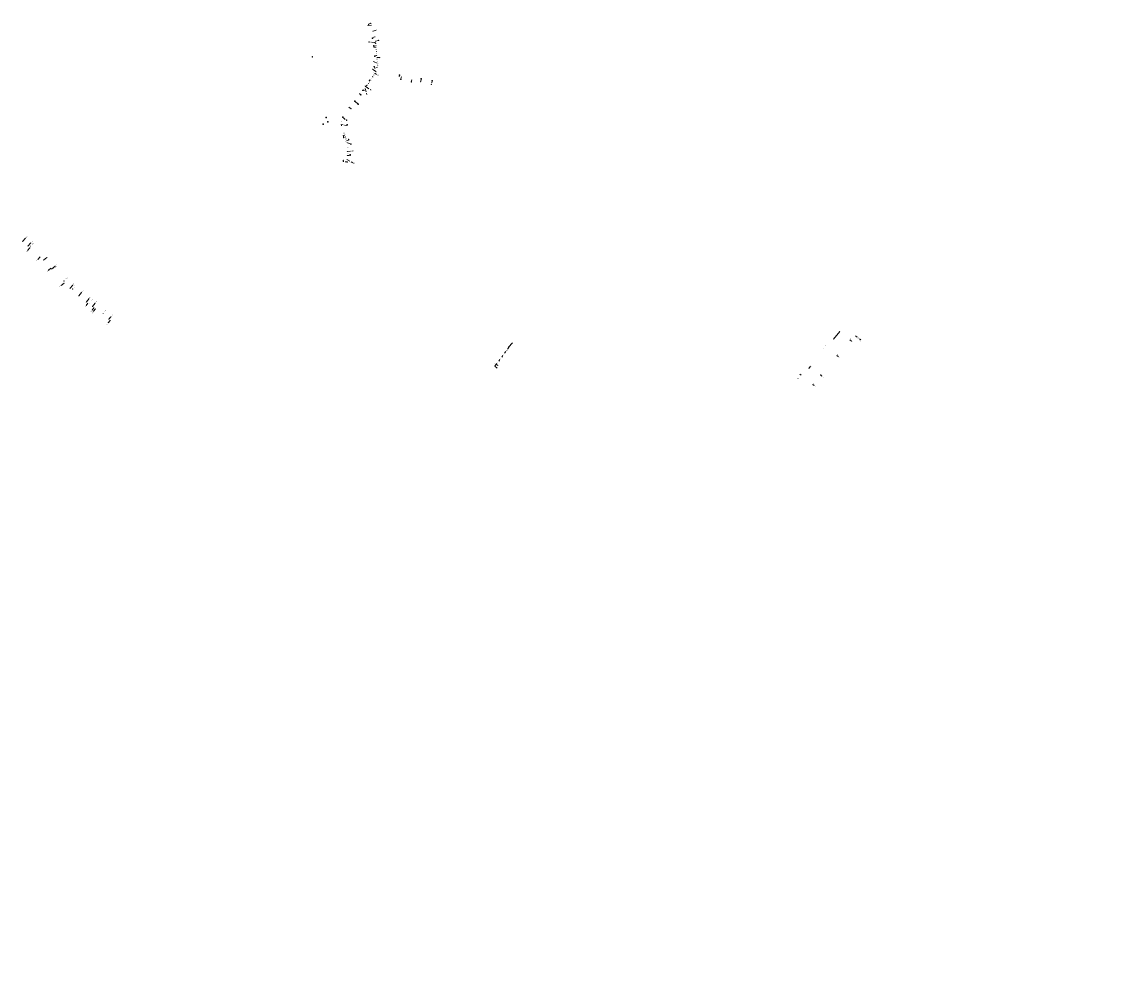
# Model space of a CAD drawing. Header units: inches. Extents: x 0 to 191500, y 0 to 342750.
# Tile 346 of 547: x 184623 to 186002, y 336718 to 337920. Entities that reach past the tile are written whole.
import ezdxf

# ---------------------------------------------------------------- set-up
doc = ezdxf.new("R2010")
doc.units = ezdxf.units.IN
doc.header["$MEASUREMENT"] = 0
for name, pattern in [('RI-GWA_HUISAANSLUITING', [23, 4, -1.8, 2.6, -1.8, 4.6, -1.8, 4.6, -1.8]), ('RI-HWA_KOLKAANSLUITING', [4.3, 2.5, -1.8]), ('RI-VWA_HUISAANSLUITING', [6.1, 2.5, -1.8, 0, -1.8])]:
    doc.linetypes.add(name, pattern=pattern)
doc.layers.get('0').update_dxf_attribs({"lineweight": 20})
for name, color, linetype, lineweight in [('ECW', 150, 'Continuous', 20), ('N-WE-RI-GWA-MAATVOERING-T25', 30, 'RI-GWA_HUISAANSLUITING', 20), ('N-WE-RI-GWA_HUISAANSLUITING', 30, 'RI-GWA_HUISAANSLUITING', 20), ('N-WE-RI-GWA_RIOOLPUT_ONTSTOPPINGSPUT-G', 30, 'Continuous', 20), ('N-WE-RI-HWA-MAATVOERING-T25', 151, 'Continuous', 20), ('N-WE-RI-HWA_KOLK-S', 150, 'Continuous', 20), ('N-WE-RI-HWA_KOLKAANSLUITING', 150, 'RI-HWA_KOLKAANSLUITING', 20), ('N-WE-RI-INLAAT', 7, 'Continuous', 20), ('N-WE-RI-VWA-MAATVOERING-T25', 30, 'Continuous', 20), ('N-WE-RI-VWA_HUISAANSLUITING_PP_125-G', 20, 'RI-VWA_HUISAANSLUITING', 20), ('N-WE-RI-VWA_HUISAANSLUITING_PP_160-G', 20, 'RI-VWA_HUISAANSLUITING', 20), ('N-WE-RI-VWA_RIOOLPUT_ONTSTOPPINGSPUT-G', 30, 'Continuous', 20), ('Tekst algemeen', 7, 'Continuous', 20)]:
    doc.layers.add(name, color=color, linetype=linetype, lineweight=lineweight)
picture_1 = doc.add_image_def('image1.ecw', size_in_pixel=(220000, 285000))

# ---------------------------------------------------------------- blocks, each defined once
blk = doc.blocks.new('A$C2C270354')
h = blk.add_hatch(color=256)
h.dxf.hatch_style = 1
edge = h.paths.add_edge_path()
edge.add_arc((0, 0), 0.1, 0, 360)
blk.add_circle((0, 0), 0.1)

msp = doc.modelspace()

# ---------------------------------------------------------------- hatches: boundary and pattern name
at = {"layer": 'N-WE-RI-VWA-MAATVOERING-T25'}
h = msp.add_hatch(color=256, dxfattribs=at)
h.paths.add_polyline_path([(185230.46113, 337513.41476), (185230.51481, 337513.47438), (185230.27535, 337513.58204)])
h.paths.add_polyline_path([(185230.27535, 337513.58204), (185230.40775, 337513.35548), (185230.46113, 337513.41476)])
h = msp.add_hatch(color=256, dxfattribs=at)
h.paths.add_polyline_path([(185624.14421, 337512.46408), (185624.08295, 337512.51549), (185623.98679, 337512.27749)])
h.paths.add_polyline_path([(185624.20546, 337512.41269), (185624.14421, 337512.46408), (185623.98679, 337512.27749), (185623.98447, 337512.27176)])
h = msp.add_hatch(color=256, dxfattribs=at)
h.paths.add_polyline_path([(185636.208, 337523.716), (185636.3687, 337523.90751), (185636.30741, 337523.95893)])
h.paths.add_polyline_path([(185636.42998, 337523.85609), (185636.3687, 337523.90751), (185636.208, 337523.716)])
h = msp.add_hatch(color=256, dxfattribs=at)
h.paths.add_polyline_path([(185605.25, 337487.117), (185605.41139, 337487.30793), (185605.35011, 337487.35935)])
h.paths.add_polyline_path([(185605.25, 337487.117), (185605.47267, 337487.25651), (185605.41139, 337487.30793)])
h = msp.add_hatch(color=256, dxfattribs=at)
h.paths.add_polyline_path([(185591.90473, 337474.57206), (185591.84435, 337474.62454), (185591.74, 337474.384)])
h.paths.add_polyline_path([(185591.9651, 337474.51957), (185591.90473, 337474.57206), (185591.74, 337474.384)])

# ---------------------------------------------------------------- linework, layer by layer
at = {"layer": 'N-WE-RI-GWA_HUISAANSLUITING'}
for p, q in [((185058.83009, 337915.80652), (185054.54157, 337915.66866)), ((185058.83009, 337915.80652), (185054.54157, 337915.66866)), ((185061.10312, 337908.50202), (185065.3273, 337910.0677)), ((185061.10312, 337908.50202), (185065.3273, 337910.0677)), ((185063.19142, 337894.23843), (185056.02433, 337894.9517)), ((185063.19142, 337894.23843), (185056.02433, 337894.9517)), ((185064.33372, 337893.26625), (185063.19142, 337894.23843)), ((185064.33372, 337893.26625), (185063.19142, 337894.23843)), ((185064.13323, 337895.7582), (185068.16901, 337896.93773)), ((185064.13323, 337895.7582), (185068.16901, 337896.93773)), ((185065.75722, 337875.57342), (185069.43789, 337875.39006)), ((185065.75722, 337875.57342), (185069.43789, 337875.39006)), ((185061.48484, 337859.92908), (185060.5983, 337860.9909)), ((185061.48484, 337859.92908), (185060.5983, 337860.9909)), ((185064.64772, 337857.92573), (185061.48484, 337859.92908)), ((185064.64772, 337857.92573), (185061.48484, 337859.92908)), ((185066.33062, 337868.44645), (185061.50547, 337870.55504)), ((185066.33062, 337868.44645), (185061.50547, 337870.55504)), ((185046.27209, 337829.0771), (185044.06507, 337830.32629)), ((185046.27209, 337829.0771), (185044.06507, 337830.32629)), ((185051.19025, 337836.67911), (185053.35399, 337829.29253)), ((185051.19025, 337836.67911), (185053.35399, 337829.29253)), ((185053.86569, 337840.90309), (185051.40389, 337839.36764)), ((185053.86569, 337840.90309), (185051.40389, 337839.36764)), ((185052.50122, 337838.74886), (185058.30742, 337835.00433)), ((185052.50122, 337838.74886), (185058.30742, 337835.00433)), ((185045.81262, 337828.1889), (185046.27209, 337829.0771)), ((185045.81262, 337828.1889), (185046.27209, 337829.0771)), ((185033.56377, 337811.60735), (185030.77379, 337813.51456)), ((185033.56377, 337811.60735), (185030.77379, 337813.51456)), ((185032.77498, 337767.71979), (185028.78248, 337769.06519)), ((185032.77498, 337767.71979), (185028.78248, 337769.06519)), ((185033.06888, 337766.909), (185032.77498, 337767.71979)), ((185034.55595, 337767.35486), (185032.77498, 337767.71979)), ((185033.06888, 337766.909), (185032.77498, 337767.71979)), ((185034.55595, 337767.35486), (185032.77498, 337767.71979)), ((185028.53002, 337748.02363), (185037.20835, 337743.40859)), ((185028.95682, 337758.01452), (185036.28318, 337758.88301)), ((185028.95682, 337758.01452), (185036.28318, 337758.88301))]:
    msp.add_line(p, q, dxfattribs=at)
at = {"layer": 'N-WE-RI-GWA_RIOOLPUT_ONTSTOPPINGSPUT-G'}
for p, q in [((185054.63169, 337915.71199), (185054.45144, 337915.62533)), ((185054.49824, 337915.75879), (185054.5849, 337915.57854)), ((185065.41742, 337910.11102), (185065.23717, 337910.02437)), ((185065.28397, 337910.15782), (185065.37063, 337909.97757)), ((185056.11446, 337894.99503), (185055.93421, 337894.90838)), ((185055.98101, 337895.04183), (185056.06766, 337894.86158)), ((185068.25914, 337896.98105), (185068.07889, 337896.8944)), ((185068.12568, 337897.02785), (185068.21234, 337896.8476)), ((185069.52801, 337875.43339), (185069.34776, 337875.34674)), ((185069.39456, 337875.48019), (185069.48121, 337875.29994)), ((185060.68843, 337861.03422), (185060.50818, 337860.94757)), ((185060.55497, 337861.08102), (185060.64163, 337860.90077)), ((185061.5956, 337870.59837), (185061.41535, 337870.51171)), ((185061.46214, 337870.64516), (185061.5488, 337870.46491)), ((185044.1552, 337830.36962), (185043.97495, 337830.28296)), ((185044.02174, 337830.41642), (185044.1084, 337830.23617)), ((185051.49402, 337839.41097), (185051.31377, 337839.32431)), ((185051.36056, 337839.45777), (185051.44722, 337839.27752)), ((185053.31066, 337829.38266), (185053.39731, 337829.20241)), ((185058.39755, 337835.04766), (185058.2173, 337834.961)), ((185058.26409, 337835.09445), (185058.35075, 337834.9142)), ((185053.44411, 337829.33586), (185053.26386, 337829.24921)), ((185030.86392, 337813.55789), (185030.68366, 337813.47123)), ((185030.73046, 337813.60469), (185030.81712, 337813.42443)), ((185034.64607, 337767.39819), (185034.46582, 337767.31154)), ((185034.51262, 337767.44499), (185034.59927, 337767.26474)), ((185036.37331, 337758.92633), (185036.19305, 337758.83968)), ((185036.23985, 337758.97313), (185036.32651, 337758.79288)), ((185037.29847, 337743.45192), (185037.11822, 337743.36526)), ((185037.16502, 337743.49872), (185037.25167, 337743.31846))]:
    msp.add_line(p, q, dxfattribs=at)
for centre in [(185054.54157, 337915.66866), (185065.3273, 337910.0677), (185056.02433, 337894.9517), (185068.16901, 337896.93773), (185069.43789, 337875.39006), (185060.5983, 337860.9909), (185061.50547, 337870.55504), (185044.06507, 337830.32629), (185051.40389, 337839.36764), (185053.35399, 337829.29253), (185058.30742, 337835.00433), (185030.77379, 337813.51456), (185034.55595, 337767.35486), (185036.28318, 337758.88301), (185037.20835, 337743.40859)]:
    msp.add_circle(centre, 0.1, dxfattribs=at)
at = {"layer": 'N-WE-RI-HWA_KOLK-S'}
for p, q in [((185055.24105, 337916.77946), (185055.23954, 337916.07605)), ((185055.23954, 337916.07605), (185055.94446, 337916.77795)), ((185055.23954, 337916.07605), (185055.94295, 337916.07454)), ((185055.24105, 337916.77946), (185055.94295, 337916.07454)), ((185055.94446, 337916.77795), (185055.24105, 337916.77946)), ((185055.94295, 337916.07454), (185055.94446, 337916.77795)), ((185059.97705, 337899.81346), (185059.97554, 337899.11005)), ((185059.97554, 337899.11005), (185060.68046, 337899.81195)), ((185059.97554, 337899.11005), (185060.67895, 337899.10854)), ((185059.97705, 337899.81346), (185060.67895, 337899.10854)), ((185060.68046, 337899.81195), (185059.97705, 337899.81346)), ((185060.67895, 337899.10854), (185060.68046, 337899.81195)), ((185061.74805, 337890.39946), (185061.74654, 337889.69605)), ((185061.74654, 337889.69605), (185062.45146, 337890.39795)), ((185061.74654, 337889.69605), (185062.44995, 337889.69454)), ((185061.74805, 337890.39946), (185062.44995, 337889.69454)), ((185062.45146, 337890.39795), (185061.74805, 337890.39946)), ((185062.44995, 337889.69454), (185062.45146, 337890.39795)), ((184984.86905, 337876.80446), (184984.86754, 337876.10105)), ((184984.86754, 337876.10105), (184985.57246, 337876.80295)), ((184984.86754, 337876.10105), (184985.57095, 337876.09954)), ((184984.86905, 337876.80446), (184985.57095, 337876.09954)), ((184985.57246, 337876.80295), (184984.86905, 337876.80446)), ((184985.57095, 337876.09954), (184985.57246, 337876.80295)), ((185062.93805, 337877.42246), (185062.93654, 337876.71905)), ((185062.93654, 337876.71905), (185063.64146, 337877.42095)), ((185062.93654, 337876.71905), (185063.63995, 337876.71754)), ((185062.93805, 337877.42246), (185063.63995, 337876.71754)), ((185063.64146, 337877.42095), (185062.93805, 337877.42246)), ((185063.63995, 337876.71754), (185063.64146, 337877.42095)), ((185062.10305, 337864.38146), (185062.10154, 337863.67805)), ((185062.10154, 337863.67805), (185062.80646, 337864.37995)), ((185062.10154, 337863.67805), (185062.80495, 337863.67654)), ((185062.10305, 337864.38146), (185062.80495, 337863.67654)), ((185062.80646, 337864.37995), (185062.10305, 337864.38146)), ((185062.80495, 337863.67654), (185062.80646, 337864.37995)), ((185056.37505, 337847.34646), (185056.37354, 337846.64305)), ((185056.37354, 337846.64305), (185057.07846, 337847.34495)), ((185056.37354, 337846.64305), (185057.07695, 337846.64154)), ((185056.37505, 337847.34646), (185057.07695, 337846.64154)), ((185057.07846, 337847.34495), (185056.37505, 337847.34646)), ((185057.07695, 337846.64154), (185057.07846, 337847.34495)), ((185093.76605, 337853.87246), (185093.76454, 337853.16905)), ((185093.76454, 337853.16905), (185094.46946, 337853.87095)), ((185093.76454, 337853.16905), (185094.46795, 337853.16754)), ((185093.76605, 337853.87246), (185094.46795, 337853.16754)), ((185094.46946, 337853.87095), (185093.76605, 337853.87246)), ((185094.46795, 337853.16754), (185094.46946, 337853.87095)), ((185095.44505, 337848.64046), (185095.44354, 337847.93705)), ((185095.44354, 337847.93705), (185096.14846, 337848.63895)), ((185095.44354, 337847.93705), (185096.14695, 337847.93554)), ((185095.44505, 337848.64046), (185096.14695, 337847.93554)), ((185096.14846, 337848.63895), (185095.44505, 337848.64046)), ((185096.14695, 337847.93554), (185096.14846, 337848.63895)), ((185108.60705, 337845.63246), (185108.60554, 337844.92905)), ((185108.60554, 337844.92905), (185109.31046, 337845.63095)), ((185108.60554, 337844.92905), (185109.30895, 337844.92754)), ((185108.60705, 337845.63246), (185109.30895, 337844.92754)), ((185109.31046, 337845.63095), (185108.60705, 337845.63246)), ((185109.30895, 337844.92754), (185109.31046, 337845.63095)), ((185120.90905, 337849.13346), (185120.90754, 337848.43005)), ((185120.90754, 337848.43005), (185121.61246, 337849.13195)), ((185120.90754, 337848.43005), (185121.61095, 337848.42854)), ((185120.90905, 337849.13346), (185121.61095, 337848.42854)), ((185121.61246, 337849.13195), (185120.90905, 337849.13346)), ((185121.61095, 337848.42854), (185121.61246, 337849.13195)), ((185134.45105, 337846.66446), (185134.44954, 337845.96105)), ((185134.44954, 337845.96105), (185135.15446, 337846.66295)), ((185134.44954, 337845.96105), (185135.15295, 337845.95954)), ((185134.45105, 337846.66446), (185135.15295, 337845.95954)), ((185135.15446, 337846.66295), (185134.45105, 337846.66446)), ((185135.15295, 337845.95954), (185135.15446, 337846.66295)), ((185048.10805, 337834.87246), (185048.10654, 337834.16905)), ((185048.10654, 337834.16905), (185048.81146, 337834.87095)), ((185048.10654, 337834.16905), (185048.80995, 337834.16754)), ((185048.10805, 337834.87246), (185048.80995, 337834.16754)), ((185048.81146, 337834.87095), (185048.10805, 337834.87246)), ((185048.80995, 337834.16754), (185048.81146, 337834.87095)), ((185037.90905, 337821.49646), (185037.90754, 337820.79305)), ((185037.90754, 337820.79305), (185038.61246, 337821.49495)), ((185037.90754, 337820.79305), (185038.61095, 337820.79154)), ((185037.90905, 337821.49646), (185038.61095, 337820.79154)), ((185038.61246, 337821.49495), (185037.90905, 337821.49646)), ((185038.61095, 337820.79154), (185038.61246, 337821.49495)), ((185042.26905, 337817.52746), (185042.26754, 337816.82405)), ((185042.26754, 337816.82405), (185042.97246, 337817.52595)), ((185042.26754, 337816.82405), (185042.97095, 337816.82254)), ((185042.26905, 337817.52746), (185042.97095, 337816.82254)), ((185042.97246, 337817.52595), (185042.26905, 337817.52746)), ((185042.97095, 337816.82254), (185042.97246, 337817.52595)), ((184998.45205, 337792.65546), (184998.45054, 337791.95205)), ((184998.45054, 337791.95205), (184999.15546, 337792.65395)), ((184998.45054, 337791.95205), (184999.15395, 337791.95054)), ((184998.45205, 337792.65546), (184999.15395, 337791.95054)), ((184999.15546, 337792.65395), (184998.45205, 337792.65546)), ((184999.15395, 337791.95054), (184999.15546, 337792.65395)), ((185002.18105, 337800.93346), (185002.17954, 337800.23005)), ((185002.17954, 337800.23005), (185002.88446, 337800.93195)), ((185002.17954, 337800.23005), (185002.88295, 337800.22854)), ((185002.18105, 337800.93346), (185002.88295, 337800.22854)), ((185002.88446, 337800.93195), (185002.18105, 337800.93346)), ((185002.88295, 337800.22854), (185002.88446, 337800.93195)), ((185004.26105, 337795.53046), (185004.25954, 337794.82705)), ((185004.25954, 337794.82705), (185004.96446, 337795.52895)), ((185004.25954, 337794.82705), (185004.96295, 337794.82554)), ((185004.26105, 337795.53046), (185004.96295, 337794.82554)), ((185004.96446, 337795.52895), (185004.26105, 337795.53046)), ((185004.96295, 337794.82554), (185004.96446, 337795.52895)), ((185023.10205, 337801.46146), (185023.10054, 337800.75805)), ((185023.10054, 337800.75805), (185023.80546, 337801.45995)), ((185023.10054, 337800.75805), (185023.80395, 337800.75654)), ((185023.10205, 337801.46146), (185023.80395, 337800.75654)), ((185023.80546, 337801.45995), (185023.10205, 337801.46146)), ((185023.80395, 337800.75654), (185023.80546, 337801.45995)), ((185027.76105, 337797.72046), (185027.75954, 337797.01705)), ((185027.75954, 337797.01705), (185028.46446, 337797.71895)), ((185027.75954, 337797.01705), (185028.46295, 337797.01554)), ((185027.76105, 337797.72046), (185028.46295, 337797.01554)), ((185028.46446, 337797.71895), (185027.76105, 337797.72046)), ((185028.46295, 337797.01554), (185028.46446, 337797.71895)), ((185028.48905, 337791.72646), (185028.48754, 337791.02305)), ((185028.48754, 337791.02305), (185029.19246, 337791.72495)), ((185028.48754, 337791.02305), (185029.19095, 337791.02154)), ((185028.48905, 337791.72646), (185029.19095, 337791.02154)), ((185029.19246, 337791.72495), (185028.48905, 337791.72646)), ((185029.19095, 337791.02154), (185029.19246, 337791.72495)), ((185024.04505, 337776.02646), (185024.04354, 337775.32305)), ((185024.04354, 337775.32305), (185024.74846, 337776.02495)), ((185024.04354, 337775.32305), (185024.74695, 337775.32154)), ((185024.04505, 337776.02646), (185024.74695, 337775.32154)), ((185024.74846, 337776.02495), (185024.04505, 337776.02646)), ((185024.74695, 337775.32154), (185024.74846, 337776.02495)), ((185030.26305, 337773.41046), (185030.26154, 337772.70705)), ((185030.26154, 337772.70705), (185030.96646, 337773.40895)), ((185030.26154, 337772.70705), (185030.96495, 337772.70554)), ((185030.26305, 337773.41046), (185030.96495, 337772.70554)), ((185030.96646, 337773.40895), (185030.26305, 337773.41046)), ((185030.96495, 337772.70554), (185030.96646, 337773.40895)), ((185032.08505, 337754.33946), (185032.08354, 337753.63605)), ((185032.08354, 337753.63605), (185032.78846, 337754.33795)), ((185032.08354, 337753.63605), (185032.78695, 337753.63454)), ((185032.08505, 337754.33946), (185032.78695, 337753.63454)), ((185032.78846, 337754.33795), (185032.08505, 337754.33946)), ((185032.78695, 337753.63454), (185032.78846, 337754.33795)), ((185028.43405, 337745.37546), (185028.43254, 337744.67205)), ((185028.43254, 337744.67205), (185029.13746, 337745.37395)), ((185028.43254, 337744.67205), (185029.13595, 337744.67054)), ((185028.43405, 337745.37546), (185029.13595, 337744.67054)), ((185029.13746, 337745.37395), (185028.43405, 337745.37546)), ((185029.13595, 337744.67054), (185029.13746, 337745.37395))]:
    msp.add_line(p, q, dxfattribs=at)
at = {"layer": 'N-WE-RI-HWA_KOLKAANSLUITING'}
for p, q in [((185058.07241, 337918.24136), (185055.29623, 337917.37746)), ((185055.592, 337916.427), (185055.29623, 337917.37746)), ((185063.36131, 337901.24526), (185060.08959, 337900.22715)), ((185060.328, 337899.461), (185060.08959, 337900.22715)), ((185062.099, 337890.047), (185062.24098, 337888.28237)), ((185064.71867, 337888.48171), (185062.24098, 337888.28237)), ((185063.18777, 337877.65642), (185065.55672, 337878.06537)), ((185063.289, 337877.07), (185063.18777, 337877.65642)), ((185062.454, 337864.029), (185063.32999, 337861.96637)), ((185066.73562, 337863.41272), (185063.32999, 337861.96637)), ((185056.726, 337846.994), (185057.16686, 337847.69003)), ((185057.87885, 337847.23906), (185057.16686, 337847.69003)), ((185063.31, 337855.81374), (185067.28054, 337853.29883)), ((185063.31, 337855.81374), (185067.28054, 337853.29883)), ((185094.31121, 337853.47221), (185093.92168, 337851.88915)), ((185095.60179, 337848.33579), (185096.33031, 337851.29648)), ((185108.76379, 337845.32779), (185109.43879, 337848.07097)), ((185121.45421, 337848.73321), (185120.61459, 337845.32102)), ((185134.99621, 337846.26421), (185133.95632, 337842.03811)), ((185048.459, 337834.52), (185048.87929, 337835.18356)), ((185049.85253, 337834.56712), (185048.87929, 337835.18356)), ((185038.26, 337821.144), (185038.00116, 337820.8065)), ((185039.64945, 337819.54237), (185038.00116, 337820.8065)), ((185039.64945, 337819.54237), (185042.62508, 337817.26024)), ((185039.64945, 337819.54237), (185042.62508, 337817.26024)), ((185021.70827, 337790.42439), (185021.2622, 337791.75143)), ((185021.2622, 337791.75143), (185028.54568, 337790.465)), ((185021.61349, 337790.39253), (185021.70827, 337790.42439)), ((185023.453, 337801.109), (185023.10827, 337800.65952)), ((185024.40483, 337799.66514), (185023.10827, 337800.65952)), ((185024.40483, 337799.66514), (185027.84832, 337797.02419)), ((185028.112, 337797.368), (185027.84832, 337797.02419)), ((185028.54568, 337790.465), (185028.84, 337791.374)), ((185025.60074, 337778.59824), (185023.63306, 337777.93398)), ((185024.396, 337775.674), (185023.63306, 337777.93398)), ((185027.98593, 337771.43489), (185030.8374, 337772.39339)), ((185030.614, 337773.058), (185030.8374, 337772.39339)), ((185023.94095, 337747.08318), (185023.76425, 337745.63601)), ((185028.74342, 337753.01908), (185032.388, 337752.86339)), ((185032.436, 337753.987), (185032.388, 337752.86339)), ((185028.785, 337745.023), (185023.76425, 337745.63601))]:
    msp.add_line(p, q, dxfattribs=at)
at = {"layer": 'N-WE-RI-VWA-MAATVOERING-T25'}
for p, q in [((185636.208, 337523.716), (185644.11429, 337533.13835)), ((185235.16, 337519.007), (185230.27535, 337513.58204)), ((185230.27535, 337513.58204), (185230.72123, 337513.18056)), ((185230.27535, 337513.58204), (185230.51481, 337513.47438)), ((185230.40775, 337513.35548), (185230.27535, 337513.58204)), ((185230.40775, 337513.35548), (185230.51481, 337513.47438)), ((185624.08295, 337512.51549), (185623.98447, 337512.27176)), ((185623.98447, 337512.27176), (185624.20546, 337512.41269)), ((185624.20546, 337512.41269), (185624.08295, 337512.51549)), ((185636.30741, 337523.95893), (185636.208, 337523.716)), ((185636.208, 337523.716), (185636.42998, 337523.85609)), ((185636.42998, 337523.85609), (185636.30741, 337523.95893)), ((185605.25, 337487.117), (185607.44489, 337489.71363)), ((185605.25, 337487.117), (185605.35011, 337487.35935)), ((185605.47267, 337487.25651), (185605.25, 337487.117)), ((185605.47267, 337487.25651), (185605.35011, 337487.35935)), ((185591.84435, 337474.62454), (185591.74, 337474.384)), ((185591.74, 337474.384), (185591.9651, 337474.51957)), ((185591.9651, 337474.51957), (185591.84435, 337474.62454)), ((185595.66048, 337478.85975), (185594.35846, 337479.90579))]:
    msp.add_line(p, q, dxfattribs=at)
at = {"layer": 'N-WE-RI-VWA-MAATVOERING-T25', "const_width": 0.025}
for points in [[(185642.8128, 337534.19777), (185644.11429, 337533.13835)], [(185625.03356, 337516.21047), (185626.36885, 337515.10102)]]:
    msp.add_lwpolyline(points, dxfattribs=at)
at = {"layer": 'N-WE-RI-VWA_HUISAANSLUITING_PP_125-G', "ltscale": 5}
for p, q in [((184623.36552, 337645.58696, 41.91317), (184626.96938, 337649.74175, 41.91317)), ((184632.50606, 337637.65849, 41.96726), (184629.60171, 337634.2767, 41.96726)), ((184630.01318, 337639.8208, 41.95251), (184633.55154, 337643.93148, 41.95251)), ((184645.27259, 337626.58484, 42.0428), (184642.32062, 337623.21635, 42.0428)), ((184649.62881, 337622.3337, 42.05164), (184653.47674, 337625.73378, 42.05164)), ((184658.50165, 337612.29215, 42.02008), (184655.27936, 337609.4449, 42.02008)), ((184675.05546, 337593.55792, 41.96121), (184671.6833, 337590.57824, 41.96121)), ((184682.30949, 337586.87167, 41.81997), (184685.90818, 337591.28833, 41.81997)), ((184693.47296, 337577.77569, 41.75721), (184696.81657, 337581.92717, 41.75721)), ((184704.88513, 337568.71323, 41.56911), (184702.55944, 337565.70804, 41.56911)), ((184702.98711, 337570.18208, 41.58638), (184706.41445, 337574.61079, 41.58638)), ((184710.50009, 337564.36786, 41.55221), (184713.80502, 337568.63839, 41.55221)), ((184712.47719, 337562.8378, 41.54322), (184710.0903, 337559.75353, 41.54322)), ((184714.29612, 337561.43015, 41.53494), (184711.97043, 337558.42496, 41.53494)), ((184732.72268, 337547.17, 41.45114), (184730.21338, 337543.92756, 41.45114)), ((184731.06192, 337548.45525, 41.45869), (184733.51001, 337551.61861, 41.45869))]:
    msp.add_line(p, q, dxfattribs=at)
msp.add_lwpolyline([(184663.897, 337614.98618), (184659.48547, 337611.17875)], dxfattribs=at)
at = {"layer": 'N-WE-RI-VWA_HUISAANSLUITING_PP_160-G'}
for p, q in [((185663.77727, 337527.83404), (185670.26055, 337522.65167)), ((185230.72123, 337513.18056), (185215.02766, 337492.35449)), ((185656.76073, 337522.84401), (185658.46692, 337521.45515)), ((185640.44691, 337503.40407), (185642.21597, 337501.93422)), ((185215.02766, 337492.35449), (185217.6365, 337490.34701)), ((185621.78533, 337477.55687), (185619.95462, 337479.10881)), ((185611.91854, 337465.79809), (185610.47632, 337466.95676))]:
    msp.add_line(p, q, dxfattribs=at)
at = {"layer": 'N-WE-RI-VWA_RIOOLPUT_ONTSTOPPINGSPUT-G'}
for p, q in [((185230.81136, 337513.22389), (185230.63111, 337513.13724)), ((185230.67791, 337513.27069), (185230.76456, 337513.09044)), ((185657.08352, 337522.69795), (185656.90327, 337522.61129)), ((185656.95006, 337522.74474), (185657.03672, 337522.56449)), ((185670.11635, 337522.88231), (185669.93609, 337522.79565)), ((185669.98289, 337522.92911), (185670.06955, 337522.74885)), ((185640.76069, 337503.26157), (185640.58044, 337503.17491)), ((185640.62724, 337503.30837), (185640.7139, 337503.12811)), ((185620.27358, 337478.95814), (185620.09333, 337478.87149)), ((185620.14013, 337479.00494), (185620.22679, 337478.82469)), ((185610.80032, 337466.81219), (185610.62007, 337466.72554)), ((185610.66687, 337466.85899), (185610.75352, 337466.67874))]:
    msp.add_line(p, q, dxfattribs=at)
for centre in [(185230.72123, 337513.18056), (185656.99339, 337522.65462), (185670.02622, 337522.83898), (185640.67057, 337503.21824), (185620.18346, 337478.91482), (185610.7102, 337466.76887)]:
    msp.add_circle(centre, 0.1, dxfattribs=at)
at = {"layer": 'Tekst algemeen', "ltscale": 0.25}
for p, q in [((185215.07107, 337492.32109), (185213.03434, 337489.89381)), ((185213.03434, 337489.89381), (185215.95546, 337487.44269))]:
    msp.add_line(p, q, dxfattribs=at)

# ---------------------------------------------------------------- block references
at = {"layer": 'N-WE-RI-INLAAT', "rotation": 0.06357443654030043}
for p in [(185058.07241, 337918.24136), (185058.83009, 337915.80652), (185061.10312, 337908.50202), (185063.36131, 337901.24526), (185064.13323, 337895.7582), (185064.33372, 337893.26625), (185064.53823, 337890.72447), (185064.71867, 337888.48171), (185064.94322, 337885.69073), (185065.15173, 337883.09911), (185065.35222, 337880.60716), (185065.55672, 337878.06537), (185065.75722, 337875.57342), (185065.92964, 337873.43035), (185066.13414, 337870.88856), (185064.64772, 337857.92573), (185066.33062, 337868.44645), (185066.53512, 337865.90467), (185066.73562, 337863.41272), (185056.54113, 337845.12707), (185057.87885, 337847.23906), (185059.24333, 337849.39329), (185060.58105, 337851.50528), (185061.97228, 337853.70175), (185063.31, 337855.81374), (185093.92168, 337851.88915), (185096.33031, 337851.29648), (185109.43879, 337848.07097), (185120.61459, 337845.32102), (185049.85253, 337834.56712), (185051.19025, 337836.67911), (185052.50122, 337838.74886), (185053.86569, 337840.90309), (185055.20341, 337843.01508), (185133.95632, 337842.03811), (185039.64945, 337819.54237), (185045.81262, 337828.1889), (185033.56377, 337811.60735), (185021.30114, 337795.61828), (185021.61349, 337790.39253), (185024.40483, 337799.66514), (185024.78377, 337780.9611), (185025.58033, 337778.5914), (185026.37688, 337776.2217), (185027.18937, 337773.8046), (185027.98593, 337771.43489), (185028.78248, 337769.06519), (185029.17022, 337763.00997), (185023.94095, 337747.08318), (185028.53002, 337748.02363), (185028.74342, 337753.01908), (185028.85012, 337755.5168), (185028.95682, 337758.01452), (184623.36552, 337645.58696, 41.91317), (184630.01318, 337639.8208, 41.95251), (184632.50606, 337637.65849, 41.96726), (184633.37418, 337639.77269, 41.74012), (184645.27259, 337626.58484, 42.0428), (184649.62881, 337622.3337, 42.05164), (184658.50165, 337612.29215, 42.02008), (184659.48547, 337611.17875), (184661.99607, 337611.42538, 41.89927), (184675.06822, 337596.2887, 41.86908), (184675.05546, 337593.55792, 41.96121), (184682.30949, 337586.87167, 41.81997), (184685.878, 337586.3263, 41.57233), (184693.47296, 337577.77569, 41.75721), (184702.98711, 337570.18208, 41.58638), (184704.88513, 337568.71323, 41.56911), (184707.31544, 337568.68598, 41.4349), (184710.50009, 337564.36786, 41.55221), (184712.47719, 337562.8378, 41.54322), (184714.29612, 337561.43015, 41.53494), (184723.89838, 337555.58211, 41.41224), (184731.06192, 337548.45525, 41.45869), (184732.72268, 337547.17, 41.45114), (185663.77734, 337527.83426), (185658.46699, 337521.45537), (185642.21604, 337501.93444), (185621.7854, 337477.55709), (185611.91861, 337465.79831)]:
    msp.add_blockref('A$C2C270354', p, dxfattribs=at)

# ---------------------------------------------------------------- texts
at = {"layer": 'N-WE-RI-GWA-MAATVOERING-T25', "char_height": 0.36}
for s, insert, attachment_point, rotation in [('\\A1;19.30', (185058.50515, 337918.40761), 4, 17.28525556), ('\\A1;16.75', (185059.14649, 337915.86942), 4, 17.28525556), ('\\A1;9.10', (185060.80234, 337908.44449), 6, 17.28525556), ('\\A1;1.50', (185063.78049, 337901.42358), 4, 17.28525556), ('\\A1;34.40', (185063.86058, 337895.72197), 6, 4.59987382), ('\\A1;31.90', (185064.55109, 337893.31875), 4, 4.59987382), ('\\A1;29.35', (185064.80365, 337890.78896), 4, 4.59987382), ('\\A1;27.10', (185065.15225, 337888.55822), 4, 4.59987382), ('\\A1;24.30', (185065.29272, 337885.76723), 4, 4.59987382), ('\\A1;14.15', (185065.52698, 337875.60201), 6, 4.59987382), ('\\A1;21.70', (185065.45318, 337883.17561), 4, 4.59987382), ('\\A1;19.20', (185065.6777, 337880.69567), 4, 4.59987382), ('\\A1;16.65', (185065.96628, 337878.11786), 4, 4.59987382), ('\\A1;12.00', (185066.18305, 337873.49485), 4, 4.59987382), ('\\A1;9.45', (185066.41157, 337870.91705), 4, 4.59987382), ('\\A1;39.35', (185064.82631, 337857.85039), 4, 327.65011094), ('\\A1;7.00', (185066.56001, 337868.45093), 4, 4.59987382), ('\\A1;4.45', (185066.8496, 337865.97827), 4, 4.59987382), ('\\A1;1.95', (185067.16876, 337863.55057), 4, 4.59987382), ('\\A1;24.20', (185056.87094, 337844.99775), 4, 327.65011094), ('\\A1;26.70', (185058.19786, 337847.08816), 4, 327.65011094), ('\\A1;29.25', (185059.50833, 337849.27477), 4, 327.65011094), ('\\A1;31.75', (185060.81364, 337851.3112), 4, 327.65011094), ('\\A1;36.85', (185062.82788, 337856.10514), 6, 327.65011094), ('\\A1;34.35', (185062.25888, 337853.59403), 4, 327.65011094), ('\\A1;14.20', (185050.99934, 337836.87833), 6, 327.65011094), ('\\A1;16.65', (185051.17992, 337839.67687), 6, 327.65011094), ('\\A1;11.70', (185050.21474, 337834.39462), 4, 327.65011094), ('\\A1;19.20', (185054.09829, 337840.81695), 4, 327.65011094), ('\\A1;21.70', (185055.50082, 337842.88576), 4, 327.65011094), ('\\A1;31.80', (185040.2558, 337819.89733), 4, 322.5140006), ('\\A1;4.15', (185046.45572, 337828.96957), 4, 327.65011094), ('\\A1;21.80', (185033.82998, 337811.44062), 4, 322.5140006), ('\\A1;24.30', (185021.28509, 337790.36251), 6, 18.57960747), ('\\A1;1.65', (185021.5193, 337795.46039), 4, 322.5140006), ('\\A1;6.75', (185024.93284, 337799.92513), 4, 322.5140006), ('\\A1;14.35', (185025.21929, 337781.14339), 4, 18.57960747), ('\\A1;11.85', (185026.12959, 337778.81192), 4, 18.57960747), ('\\A1;9.35', (185026.67799, 337776.35385), 4, 18.57960747), ('\\A1;6.80', (185027.56322, 337773.95803), 4, 18.57960747), ('\\A1;4.30', (185027.54646, 337771.29843), 6, 18.57960747), ('\\A1;1.80', (185028.61607, 337768.97952), 6, 18.57960747), ('\\A1;16.50', (185029.51635, 337763.00334), 4, 357.55388985), ('\\A1;2.40', (185024.27982, 337746.72528), 4, 262.96794), ('\\A1;6.50', (185028.27928, 337753.04529), 6, 357.55388985), ('\\A1;1.50', (185028.26769, 337748.04352), 6, 357.55388985), ('\\A1;11.50', (185028.62542, 337758.01863), 6, 357.55388985), ('\\A1;9.00', (185029.19673, 337755.49555), 4, 357.55388985)]:
    msp.add_mtext(s, dxfattribs=dict(at, insert=insert, attachment_point=attachment_point, rotation=rotation))
at = {"layer": 'N-WE-RI-HWA-MAATVOERING-T25', "char_height": 0.84, "attachment_point": 8}
for s, insert, width, rotation in [('{\\fArial Narrow|b0|i0|c0|p34;29.20}', (184636.40592, 337642.50689), 1.7859375, 49.06172445), ('{\\fArial Narrow|b0|i0|c0|p34;19.70}', (184665.3261, 337613.94149), 1.7859375, 41.46422838), ('{\\fArial Narrow|b0|i0|c0|p34;39.70}', (184678.65963, 337599.12321), 1.7859375, 41.46422838), ('{\\fArial Narrow|b0|i0|c0|p34;19.50}', (184688.99715, 337589.59261), 1.7859375, 50.8268732), ('{\\fArial Narrow|b0|i0|c0|p34;9.30}', (184710.38066, 337571.69229), 1.3890625, 52.26403798), ('{\\fArial Narrow|b0|i0|c0|p34;29.40}', (184726.6633, 337558.31414), 1.7859375, 52.26403798)]:
    msp.add_mtext(s, dxfattribs=dict(at, insert=insert, width=width, rotation=rotation))
at = {"layer": 'N-WE-RI-VWA-MAATVOERING-T25', "ltscale": 5, "char_height": 0.84, "attachment_point": 8}
for s, insert, width, rotation in [('{\\fArial Narrow|b0|i0|c0|p34;32.40}', (184628.28741, 337650.55089), 1.7859375, 49.06172445), ('{\\fArial Narrow|b0|i0|c0|p34;23.60}', (184634.91556, 337644.74942), 1.7859375, 49.06172445), ('{\\fArial Narrow|b0|i0|c0|p34;20.30}', (184629.10863, 337632.99297), 1.7859375, 49.06172445), ('{\\fArial Narrow|b0|i0|c0|p34;3.40}', (184641.94733, 337622.09475), 1.3890625, 49.06172445), ('{\\fArial Narrow|b0|i0|c0|p34;2.70}', (184654.74577, 337626.28878), 1.3890625, 41.46422838), ('{\\fArial Narrow|b0|i0|c0|p34;16.10}', (184655.71342, 337608.42497), 1.7859375, 41.46422838), ('{\\fArial Narrow|b0|i0|c0|p34;17.10}', (184665.51073, 337615.94978), 1.7859375, 41.46422838), ('{\\fArial Narrow|b0|i0|c0|p34;41.10}', (184670.75029, 337589.2866), 1.7859375, 41.46422838), ('{\\fArial Narrow|b0|i0|c0|p34;6.20}', (184687.20597, 337592.12305), 1.7859375, 52.26403798), ('{\\fArial Narrow|b0|i0|c0|p34;20.60}', (184698.28169, 337582.95045), 1.7859375, 52.26403798), ('{\\fArial Narrow|b0|i0|c0|p34;4.90}', (184707.57042, 337575.48138), 1.7859375, 52.26403798), ('{\\fArial Narrow|b0|i0|c0|p34;14.40}', (184715.35385, 337569.70485), 1.7859375, 52.26403798), ('{\\fArial Narrow|b0|i0|c0|p34;7.30}', (184702.21917, 337564.47108), 1.7859375, 52.26403798), ('{\\fArial Narrow|b0|i0|c0|p34;16.90}', (184709.65382, 337558.30367), 1.7859375, 52.26403798), ('{\\fArial Narrow|b0|i0|c0|p34;19.20}', (184711.46957, 337556.92999), 1.7859375, 52.26403798), ('{\\fArial Narrow|b0|i0|c0|p34;40.50}', (184735.04335, 337552.79019), 1.7859375, 52.26403798), ('{\\fArial Narrow|b0|i0|c0|p34;42.50}', (184729.7503, 337542.6687), 1.7859375, 52.26403798)]:
    msp.add_mtext(s, dxfattribs=dict(at, insert=insert, width=width, rotation=rotation))
at = {"layer": 'N-WE-RI-VWA-MAATVOERING-T25', "char_height": 0.5, "attachment_point": 1}
for s, insert, width, rotation in [('12,30', (185643.49147, 337534.76498), 1.6635769, 320), ('38,50', (185664.72632, 337527.85445), 1.6635769, 320), ('{\\fArial|b0|i0|c0|p34;7,30}', (185229.81865, 337513.11635), 1.6730203, 138), ('{\\fArial|b0|i0|c0|p34;0,60}', (185231.275, 337512.51224), 1.6730203, 233), ('3,70', (185625.76827, 337516.59316), 1.6635769, 320), ('2,20', (185656.58149, 337523.54068), 1.6635769, 51), ('1,90', (185657.07201, 337523.14794), 1.6635769, 51), ('30,20', (185659.36826, 337521.15879), 1.6635769, 320), ('8,00', (185670.14506, 337522.40941), 1.6635769, 233), ('8,30', (185670.62097, 337521.96286), 1.6635769, 233), ('2,30', (185640.1376, 337504.05872), 1.6635769, 51), ('2,00', (185640.65394, 337503.65886), 1.6635769, 51), ('4,80', (185642.97084, 337501.62507), 1.6635769, 320), ('{\\fArial|b0|i0|c0|p34;33,50}', (185213.77995, 337492.40817), 1.6730203, 140), ('{\\fArial|b0|i0|c0|p34;2,40 \\H0.5x;tot aan put}', (185215.88832, 337492.53989), 3.3020435, 320.39036364), ('3,40', (185608.26421, 337490.14016), 1.6635769, 320), ('5,95', (185595.1199, 337480.31959), 1.6635769, 315), ('2,40', (185619.66628, 337479.77115), 1.6635769, 51), ('2,10', (185620.16683, 337479.35544), 1.6635769, 51), ('22,65', (185622.61199, 337477.30544), 1.6635769, 322), ('1,85', (185610.17204, 337467.64026), 1.6635769, 51), ('1,55', (185610.73804, 337467.16201), 1.6635769, 51), ('7,30', (185612.80022, 337465.54647), 1.6635769, 321)]:
    msp.add_mtext(s, dxfattribs=dict(at, insert=insert, width=width, rotation=rotation))
at = {"layer": 'Tekst algemeen', "insert": (185213.60603, 337490.33485), "char_height": 0.5, "width": 4.438695, "attachment_point": 1, "rotation": 319}
msp.add_mtext('{\\fArial|b0|i0|c0|p34;2 bochten 45\\fArial Narrow|b0|i0|c0|p0;\\H0.875x;°}', dxfattribs=at)

# ---------------------------------------------------------------- pictures from other files: only their frames are drawn
at = {"layer": 'ECW'}
image = msp.add_image(picture_1, insert=(180500, 328500), size_in_units=(11000, 14250), dxfattribs=at)
image.dxf.flags = 7

doc.saveas('drawing.dxf')
